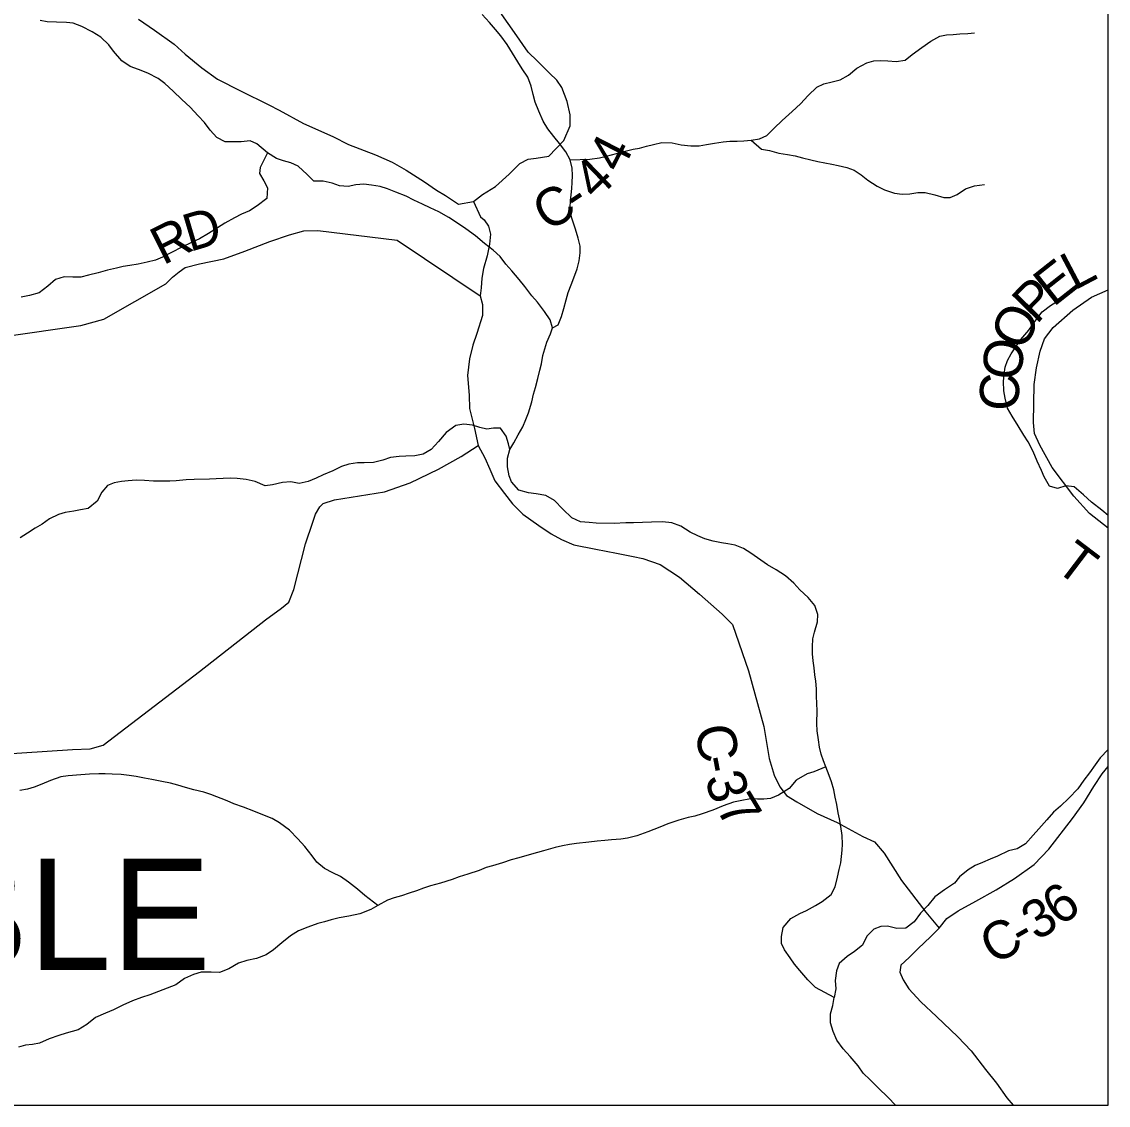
# Model space of a CAD drawing. Extents: x -139 to 835, y 0 to 440.
# Drawn here: x 242.7 to 295.5, y 185.4 to 238 of the extents above; entities that cross this region are included whole.
import ezdxf

# ---------------------------------------------------------------- set-up
doc = ezdxf.new("R2010")
doc.units = 0
for name, color, linetype in [('GM_X_County_Road', 7, 'Continuous'), ('GM_X_County_Road_Text', 7, 'Continuous'), ('GM_X_County_Text', 7, 'Continuous'), ('GM_X_Major_River', 7, 'Continuous'), ('GM_X_Minor_Lake', 7, 'Continuous'), ('GM_X_Minor_River', 7, 'Continuous'), ('GM_X_Township_Road', 7, 'Continuous'), ('GM_X_Township_Road_Text', 7, 'Continuous'), ('GM_X_Township_Text', 7, 'Continuous'), ('SH_Cut_Line', 7, 'Continuous')]:
    doc.layers.add(name, color=color, linetype=linetype)

msp = doc.modelspace()

# ---------------------------------------------------------------- linework, layer by layer
at = {"layer": 'GM_X_County_Road'}
for points in [[(264.633, 229.287), (265.055, 229.63), (265.697, 230.03), (266.36, 230.621), (266.883, 231.135), (267.285, 231.345), (267.666, 231.402), (268.289, 231.497), (269.012, 232.259), (269.314, 232.964), (269.314, 233.498), (269.173, 234.146), (268.912, 234.831), (268.671, 235.193), (268.309, 235.536), (267.727, 236.108), (267.285, 236.546), (266.622, 237.499), (265.999, 238.375), (265.617, 238.775)], [(248.356, 238.156), (249.13, 237.623), (250.081, 236.945), (250.626, 236.449), (251.425, 235.783), (252.186, 235.238), (253.316, 234.668), (254.687, 233.988), (255.183, 233.733), (256.363, 233.079), (257.785, 232.447), (258.547, 232.071), (259.868, 231.561), (260.68, 231.209), (261.353, 230.821), (262.241, 230.251), (262.825, 229.839), (263.269, 229.585), (263.903, 229.161), (264.633, 229.287), (264.97, 228.542), (265.147, 228.409), (265.35, 228.095), (265.45, 227.709), (265.398, 227.214), (265.294, 226.66), (265.114, 226.045), (265.036, 225.575), (264.996, 225.104), (264.957, 224.718), (265.07, 224.284), (265.055, 223.753), (264.786, 222.873), (264.593, 222.307), (264.425, 221.656), (264.333, 220.836), (264.419, 219.883), (264.43, 219.243), (264.681, 218.265), (264.856, 217.445), (265.172, 216.841), (265.425, 216.285), (265.664, 215.717), (266.133, 215.101), (266.513, 214.605), (267.02, 214.097), (267.806, 213.552), (268.39, 213.152), (268.898, 212.873), (269.507, 212.606), (270.562, 212.41), (271.579, 212.202), (272.379, 212.055), (272.85, 211.957), (273.688, 211.665), (274.639, 211.035), (275.603, 210.224), (276.706, 209.244), (277.213, 208.748), (277.981, 206.49), (278.735, 203.786), (278.984, 202.229), (279.236, 201.42), (279.501, 200.852), (279.831, 200.429), (280.325, 200.126), (281.316, 199.556), (282.293, 199.119), (283.537, 198.452), (284.096, 198.185), (284.565, 197.629), (285.412, 196.312), (286.602, 194.776), (287.248, 193.991)], [(287.248, 193.991), (287.619, 194.46), (288.167, 194.832), (289.033, 195.3), (290.014, 195.853), (290.906, 196.405), (291.862, 197.078), (292.564, 197.836), (293.714, 199.316), (294.263, 200.087), (294.749, 200.87), (295.158, 201.484), (295.458, 201.837)], [(287.248, 193.991), (286.84, 193.582), (286.202, 192.98), (285.781, 192.571), (285.386, 192.198), (285.334, 191.849), (285.498, 191.486), (285.763, 191.039), (286.346, 190.41), (287.107, 189.697), (288.146, 188.704), (288.793, 188.039), (289.489, 187.132), (290.034, 186.468), (290.527, 185.742), (290.831, 185.387)]]:
    msp.add_lwpolyline(points, dxfattribs=at)
at = {"layer": 'GM_X_County_Text'}
msp.add_lwpolyline([(138.399, 185.387), (295.458, 185.387), (295.458, 319.381), (267.909, 321.538), (228.151, 324.569)], dxfattribs=at)
at = {"layer": 'GM_X_Major_River'}
for points in [[(267.631, 220.261), (267.749, 220.695), (267.854, 221.093), (267.921, 221.406), (268, 221.816), (268.184, 222.466), (268.365, 222.863), (268.47, 223.164), (268.345, 223.539), (268.082, 223.951), (267.742, 224.4), (267.451, 224.716), (267.111, 225.165), (266.847, 225.504), (266.494, 225.929), (266.204, 226.245), (265.914, 226.621), (265.586, 226.925), (265.156, 227.254), (264.726, 227.619), (264.258, 227.972), (263.891, 228.204), (263.435, 228.509), (262.941, 228.789), (262.523, 228.985), (262.155, 229.169), (261.724, 229.365), (261.356, 229.549), (260.861, 229.745), (260.443, 229.905), (260.1, 230.016), (259.668, 230.091), (259.299, 230.13), (258.904, 230.096), (258.534, 230.026), (258.115, 230.054), (257.759, 230.177), (257.327, 230.276), (256.869, 230.279), (256.554, 230.607), (256.111, 231.009), (255.756, 231.18), (255.401, 231.267), (255.058, 231.378), (254.615, 231.658), (254.109, 232.096), (253.78, 232.243), (253.334, 232.198), (252.888, 232.189), (252.57, 232.191), (252.164, 232.399), (251.836, 232.752), (251.559, 233.128), (251.257, 233.455), (250.866, 233.881), (250.461, 234.245), (250.045, 234.659), (249.64, 235.023), (249.311, 235.267), (248.804, 235.524), (248.36, 235.708), (247.954, 235.856), (247.536, 236.124), (247.146, 236.597), (246.906, 236.913), (246.528, 237.277), (246.11, 237.534), (245.603, 237.803), (245.184, 237.95), (244.853, 237.989), (244.37, 238.004), (243.924, 238.019), (243.581, 238.094)], [(282.152, 190.629), (281.239, 191.109), (280.86, 191.485), (280.482, 191.934), (280.217, 192.238), (280.003, 192.553), (279.727, 192.941), (279.589, 193.244), (279.579, 193.594), (279.659, 194.016), (280.032, 194.46), (280.48, 194.71), (280.799, 194.853), (281.234, 195.091), (281.566, 195.282), (282.002, 195.629), (282.196, 196.002), (282.302, 196.472), (282.381, 196.833), (282.46, 197.17), (282.501, 197.472), (282.529, 197.773), (282.544, 198.075), (282.535, 198.485), (282.462, 198.932), (282.401, 199.295), (282.34, 199.597), (282.267, 199.996), (282.194, 200.358), (282.12, 200.709), (282.009, 201.096), (281.897, 201.41), (281.735, 201.822), (281.623, 202.124), (281.511, 202.439), (281.437, 202.777), (281.376, 203.139), (281.316, 203.574), (281.307, 203.936), (281.312, 204.564), (281.302, 204.89), (281.292, 205.276), (281.282, 205.626), (281.247, 205.988), (281.212, 206.302), (281.176, 206.641), (281.128, 206.979), (281.093, 207.317), (281.096, 207.655), (281.111, 208.041), (281.191, 208.366), (281.335, 208.872), (281.35, 209.222), (281.201, 209.669), (280.874, 210.058), (280.482, 210.435), (280.179, 210.75), (279.788, 211.103), (279.319, 211.396), (278.901, 211.64), (278.42, 211.981), (278.091, 212.213), (277.736, 212.433), (277.343, 212.604), (276.987, 212.667), (276.67, 212.717), (276.263, 212.793), (275.857, 212.904), (275.514, 213.051), (275.146, 213.235), (274.691, 213.515), (274.259, 213.675), (273.801, 213.727), (273.279, 213.718), (272.834, 213.697), (272.401, 213.688), (272.019, 213.679), (271.459, 213.658), (270.58, 213.664), (270.237, 213.691), (269.83, 213.73), (269.399, 213.926), (268.97, 214.339), (268.566, 214.764), (268.135, 215.008), (267.665, 215.096), (267.296, 215.147), (266.826, 215.271), (266.473, 215.672), (266.361, 215.974), (266.275, 216.409), (266.279, 216.831), (266.397, 217.241), (266.591, 217.577), (266.797, 217.95), (267.017, 218.347), (267.173, 218.696), (267.303, 219.033), (267.46, 219.563), (267.539, 219.936), (267.631, 220.261)], [(285.125, 185.387), (284.769, 185.766), (284.276, 186.227), (283.897, 186.627), (283.555, 186.942), (283.303, 187.305), (282.924, 187.753), (282.583, 188.129), (282.268, 188.553), (282.092, 188.976), (281.968, 189.387), (281.97, 189.833), (282.074, 190.231), (282.152, 190.629)]]:
    msp.add_lwpolyline(points, dxfattribs=at)
at = {"layer": 'GM_X_Minor_Lake'}
msp.add_lwpolyline([(285.125, 185.387), (284.769, 185.766), (284.276, 186.227), (283.897, 186.627), (283.555, 186.942), (283.303, 187.305), (282.924, 187.753), (282.583, 188.129), (282.268, 188.553), (282.092, 188.976), (281.968, 189.387), (281.97, 189.833), (282.074, 190.231), (282.152, 190.629)], dxfattribs=at)
at = {"layer": 'GM_X_Minor_River'}
for points in [[(268.47, 223.164), (268.736, 223.302), (268.898, 223.714), (269.009, 224.101), (269.12, 224.512), (269.231, 224.875), (269.367, 225.239), (269.491, 225.59), (269.666, 226.025), (269.764, 226.412), (269.811, 226.799), (269.808, 227.125), (269.716, 227.51), (269.584, 227.955), (269.428, 228.388), (269.336, 228.701), (269.32, 229.014), (269.33, 229.316), (269.401, 229.92), (269.423, 230.222), (269.433, 230.56), (269.417, 230.921), (269.324, 231.319), (269.117, 231.703), (268.808, 232.11), (268.525, 232.445), (268.229, 232.817), (268.009, 233.201), (267.801, 233.682), (267.619, 234.114), (267.526, 234.487), (267.433, 234.897), (267.264, 235.329), (266.993, 235.737), (266.773, 236.085), (266.515, 236.493), (266.256, 236.925), (265.96, 237.344), (265.702, 237.656), (265.407, 237.991), (265.047, 238.386)], [(269.324, 231.319), (270.278, 231.352), (270.749, 231.416), (271.079, 231.492), (271.574, 231.629), (271.929, 231.729), (272.374, 231.829), (272.691, 231.892), (273.034, 231.98), (273.364, 232.067), (273.771, 232.156), (274.28, 232.136), (274.714, 232.044), (275.185, 232), (275.579, 231.991), (275.935, 232.055), (276.329, 232.131), (276.748, 232.195), (277.079, 232.222), (277.435, 232.225), (277.753, 232.24), (278.109, 232.268), (278.516, 232.332), (278.871, 232.504), (279.237, 232.857), (279.615, 233.235), (280.107, 233.661), (280.511, 234.039), (280.877, 234.441), (281.306, 234.843), (281.648, 235.015), (282.054, 235.103), (282.435, 235.203), (282.84, 235.436), (283.244, 235.765), (283.725, 236.035), (284.068, 236.123), (284.412, 236.138), (284.743, 236.129), (285.15, 236.096), (285.595, 236.161), (285.936, 236.429), (286.404, 236.783), (286.834, 237.089), (287.277, 237.322), (287.595, 237.386), (287.925, 237.401), (288.256, 237.44), (288.638, 237.455), (288.968, 237.483)], [(278.109, 232.268), (278.61, 231.838), (279.005, 231.769), (279.464, 231.641), (279.872, 231.572), (280.242, 231.515), (280.612, 231.41), (281.007, 231.317), (281.352, 231.236), (281.683, 231.166), (282.027, 231.109), (282.346, 231.04), (282.767, 230.947), (283.112, 230.817), (283.457, 230.591), (283.778, 230.329), (284.239, 230.044), (284.584, 229.854), (285.069, 229.701), (285.439, 229.657), (285.82, 229.672), (286.214, 229.724), (286.571, 229.727), (287.03, 229.623), (287.464, 229.494), (287.782, 229.485), (288.124, 229.633), (288.529, 229.914), (288.96, 230.063), (289.443, 230.116)], [(254.615, 231.658), (254.46, 231.328), (254.259, 230.952), (254.237, 230.65), (254.444, 230.29), (254.612, 229.954), (254.591, 229.447), (254.111, 229.081), (253.744, 228.848), (253.351, 228.676), (253.009, 228.504), (252.554, 228.234), (252.187, 228.013), (251.756, 227.744), (251.313, 227.487), (250.921, 227.302), (250.465, 227.069), (249.958, 226.811), (249.527, 226.59), (249.185, 226.442), (248.779, 226.342), (248.334, 226.253), (247.927, 226.189), (247.61, 226.138), (247.292, 226.063), (246.848, 225.95), (246.391, 225.825), (245.921, 225.712), (245.553, 225.624), (245.158, 225.621), (244.751, 225.629), (244.319, 225.505), (243.953, 225.176), (243.536, 224.858), (243.067, 224.721), (242.66, 224.645)], [(295.458, 214.033), (295.138, 214.303), (294.638, 214.684), (294.253, 215.043), (293.804, 215.425), (293.396, 215.481), (292.99, 215.345), (292.607, 215.462), (292.348, 215.918), (292.218, 216.23), (291.998, 216.675), (291.802, 217.156), (291.569, 217.624), (291.362, 217.948), (291.078, 218.392), (290.794, 218.86), (290.561, 219.255), (290.455, 219.737), (290.388, 220.098), (290.371, 220.557), (290.394, 220.883), (290.454, 221.245), (290.565, 221.572), (290.741, 221.887), (290.929, 222.191), (291.218, 222.591), (291.596, 223.041), (291.897, 223.466), (292.249, 223.928), (292.653, 224.245), (293.084, 224.515), (293.577, 224.833)], [(266.397, 217.241), (266.333, 217.514), (266.215, 217.899), (265.944, 218.282), (265.601, 218.279), (265.27, 218.24), (264.939, 218.309), (264.581, 218.427), (264.148, 218.483), (263.767, 218.407), (263.299, 218.065), (262.922, 217.627), (262.569, 217.238), (262.176, 217.017), (261.782, 216.941), (261.337, 216.925), (261.019, 216.91), (260.6, 216.858), (260.219, 216.722), (259.775, 216.621), (259.317, 216.593), (258.999, 216.59), (258.566, 216.538), (258.211, 216.426), (257.793, 216.217), (257.324, 216.008), (256.982, 215.86), (256.602, 215.688), (256.157, 215.599), (255.749, 215.68), (255.342, 215.64), (254.86, 215.527), (254.504, 215.475), (254.018, 215.688), (253.584, 215.793), (253.151, 215.837), (252.833, 215.858), (252.464, 215.843), (252.133, 215.828), (251.803, 215.801), (251.052, 215.794), (250.67, 215.778), (250.187, 215.726), (249.869, 215.711), (249.513, 215.707), (249.08, 215.715), (248.647, 215.736), (248.24, 215.756), (247.858, 215.728), (247.528, 215.689), (247.172, 215.626), (246.842, 215.49), (246.578, 215.174), (246.34, 214.737), (245.911, 214.384), (245.542, 214.308), (245.212, 214.244), (244.793, 214.18), (244.475, 214.093), (244.032, 213.872), (243.678, 213.615), (243.336, 213.419), (242.969, 213.174), (242.602, 212.954)], [(295.458, 202.672), (295.058, 202.262), (294.819, 201.922), (294.542, 201.533), (294.279, 201.181), (293.977, 200.756), (293.548, 200.305), (293.145, 199.916), (292.804, 199.623), (292.476, 199.258), (292.086, 198.82), (291.809, 198.504), (291.443, 198.09), (291.026, 197.845), (290.607, 197.745), (290.074, 197.487), (289.719, 197.351), (289.352, 197.178), (288.997, 197.042), (288.655, 196.822), (288.226, 196.48), (287.987, 196.176), (287.506, 195.858), (287.038, 195.516), (286.686, 195.091), (286.333, 194.714), (286.031, 194.301), (285.627, 193.995), (285.194, 193.979), (284.735, 194.084), (284.417, 194.069), (284.075, 193.945), (283.734, 193.604), (283.522, 193.168), (283.13, 192.862), (282.776, 192.618), (282.385, 192.277), (282.261, 191.926), (282.189, 191.454), (282.218, 191.044), (282.152, 190.629)], [(281.735, 201.822), (281.154, 201.579), (280.836, 201.492), (280.305, 201.173), (279.952, 200.772), (279.446, 200.454), (279.053, 200.293), (278.735, 200.254), (278.417, 200.263), (278.073, 200.272), (277.578, 200.183), (277.26, 200.108), (276.753, 199.934), (276.258, 199.725), (275.725, 199.539), (275.37, 199.427), (275.052, 199.364), (274.596, 199.239), (274.063, 199.065), (273.682, 198.905), (273.099, 198.67), (272.554, 198.472), (272.109, 198.36), (271.779, 198.32), (271.321, 198.28), (271.003, 198.253), (270.634, 198.213), (270.227, 198.174), (269.63, 198.096), (269.287, 198.056), (268.944, 197.993), (268.588, 197.917), (268.03, 197.755), (267.446, 197.581), (266.824, 197.406), (266.456, 197.307), (266.037, 197.17), (265.555, 197.021), (265.237, 196.934), (264.895, 196.798), (264.349, 196.612), (263.931, 196.487), (263.588, 196.352), (263.017, 196.177), (262.535, 196.04), (262.192, 195.929), (261.85, 195.805), (261.494, 195.693), (261.126, 195.569), (260.771, 195.457), (260.441, 195.346), (259.973, 195.1), (259.631, 194.892), (259.111, 194.682), (258.565, 194.58), (258.107, 194.492), (257.714, 194.392), (257.384, 194.304), (257.066, 194.217), (256.584, 194.044), (256.128, 193.858), (255.736, 193.626), (255.319, 193.272), (254.915, 192.943), (254.561, 192.698), (254.079, 192.513), (253.621, 192.424), (253.203, 192.287), (252.747, 192.018), (252.29, 191.845), (251.883, 191.853), (251.4, 191.849), (251.019, 191.737), (250.588, 191.54), (250.171, 191.234)], [(259.973, 195.1), (259.345, 195.577), (258.986, 195.887), (258.55, 196.233), (258.165, 196.495), (257.795, 196.673), (257.386, 196.886), (257.014, 197.196), (256.782, 197.508), (256.434, 197.963), (256.087, 198.334), (255.688, 198.753), (255.202, 199.11), (254.843, 199.312), (254.396, 199.489), (253.949, 199.678), (253.451, 199.866), (252.991, 200.031), (252.659, 200.173), (251.867, 200.479), (251.523, 200.597), (251.038, 200.713), (250.643, 200.818), (250.26, 200.935), (249.902, 201.028), (249.494, 201.121), (248.997, 201.213), (248.64, 201.282), (248.245, 201.351), (247.901, 201.408), (247.506, 201.453), (247.073, 201.473), (246.742, 201.494), (246.424, 201.491), (245.979, 201.475), (245.546, 201.447), (244.936, 201.393), (244.58, 201.342), (244.072, 201.168), (243.654, 200.983), (243.286, 200.835), (242.956, 200.748), (242.588, 200.672)], [(250.171, 191.234), (248.909, 190.744), (248.503, 190.621), (248.059, 190.462), (247.589, 190.242), (247.146, 190.023), (246.752, 189.864), (246.27, 189.645), (245.852, 189.317), (245.422, 189.049), (244.838, 188.89), (244.482, 188.779), (244.013, 188.62), (243.543, 188.401), (243.201, 188.339), (242.87, 188.313), (242.528, 188.203)]]:
    msp.add_lwpolyline(points, dxfattribs=at)
at = {"layer": 'GM_X_Township_Road'}
for points in [[(236.86, 221.44), (236.97, 221.554), (237.416, 221.866), (237.977, 222.178), (245.559, 223.266), (246.667, 223.577), (249.674, 225.293), (250.005, 225.618), (250.324, 225.87), (250.617, 226.086), (251.317, 226.265), (252.501, 226.503), (253.519, 226.886), (254.729, 227.353), (255.684, 227.676), (256.384, 227.867), (257.071, 227.877), (260.922, 227.408), (264.957, 224.718)], [(295.458, 213.43), (294.539, 214.14), (293.779, 214.974), (292.74, 216.376), (292.134, 217.464), (291.881, 218.019), (291.832, 218.55), (291.864, 220.396), (291.968, 221.216), (292.149, 222.024), (292.367, 222.614), (292.789, 223.18), (293.732, 224.009), (294.637, 224.646), (295.458, 224.998)], [(236.574, 202.109), (242.692, 202.514), (245.147, 202.676), (246.012, 202.697), (246.636, 202.876), (251.315, 206.458), (254.515, 208.97), (255.305, 209.535), (255.65, 209.835), (255.906, 210.438), (256.46, 212.668), (256.82, 213.716), (256.948, 214.102), (257.166, 214.463), (257.331, 214.619), (257.879, 214.799), (260.296, 215.19), (261.544, 215.633), (262.92, 216.292), (264.028, 216.904), (264.856, 217.445)]]:
    msp.add_lwpolyline(points, dxfattribs=at)
at = {"layer": 'SH_Cut_Line'}
msp.add_lwpolyline([(67.578, 336.518), (67.578, 185.387), (295.458, 185.387), (295.458, 319.381), (267.909, 321.538), (228.151, 324.569), (207.436, 326.102), (194.287, 327.176), (177.155, 328.576), (171.559, 329.033), (160.688, 329.921), (158.444, 330.1), (105.67, 333.828), (92.493, 334.759)], close=True, dxfattribs=at)

# ---------------------------------------------------------------- texts
at = {"layer": 'GM_X_County_Road_Text'}
for s, height, rotation, p in [('4', 1.896, 62.7815, (271.784, 230.61)), ('4', 1.874, 43.9568, (270.575, 229.298)), ('C', 1.847, 30.357, (268.214, 227.799)), ('-', 1.854, 33.5306, (269.643, 228.64)), ('C', 1.903, 279.6004, (275.37, 203.742)), ('-', 1.903, 281.1081, (275.627, 202.229)), ('3', 1.901, 288.4117, (275.832, 201.268)), ('7', 1.893, 301.0994, (276.363, 199.821)), ('6', 1.858, 35.8215, (293.109, 194.044)), ('3', 1.849, 31.2059, (291.98, 193.352)), ('C', 1.845, 29.3021, (289.905, 192.178)), ('-', 1.846, 29.8277, (291.268, 192.943))]:
    msp.add_text(s, height=height, rotation=rotation, dxfattribs=at).set_placement(p)
at = {"layer": 'GM_X_Township_Road_Text'}
for s, height, rotation, p in [('D', 1.82, 16.5966, (250.849, 226.84)), ('R', 1.839, 26.5873, (249.55, 226.181)), ('E', 1.863, 38.257, (292.79, 224.139)), ('L', 1.842, 27.8276, (293.808, 224.952)), ('P', 1.876, 45.5648, (291.962, 223.288)), ('O', 1.898, 64.5462, (291.363, 221.969)), ('O', 1.903, 80.5042, (291.139, 220.521)), ('C', 1.904, 88.1929, (291.098, 219.099)), ('T', 1.861, 322.7966, (292.789, 211.454))]:
    msp.add_text(s, height=height, rotation=rotation, dxfattribs=at).set_placement(p)
at = {"layer": 'GM_X_Township_Text'}
msp.add_text('PEBBLE', height=5.4169, rotation=0, dxfattribs=at).set_placement((223.679, 191.958))

doc.saveas('drawing.dxf')
